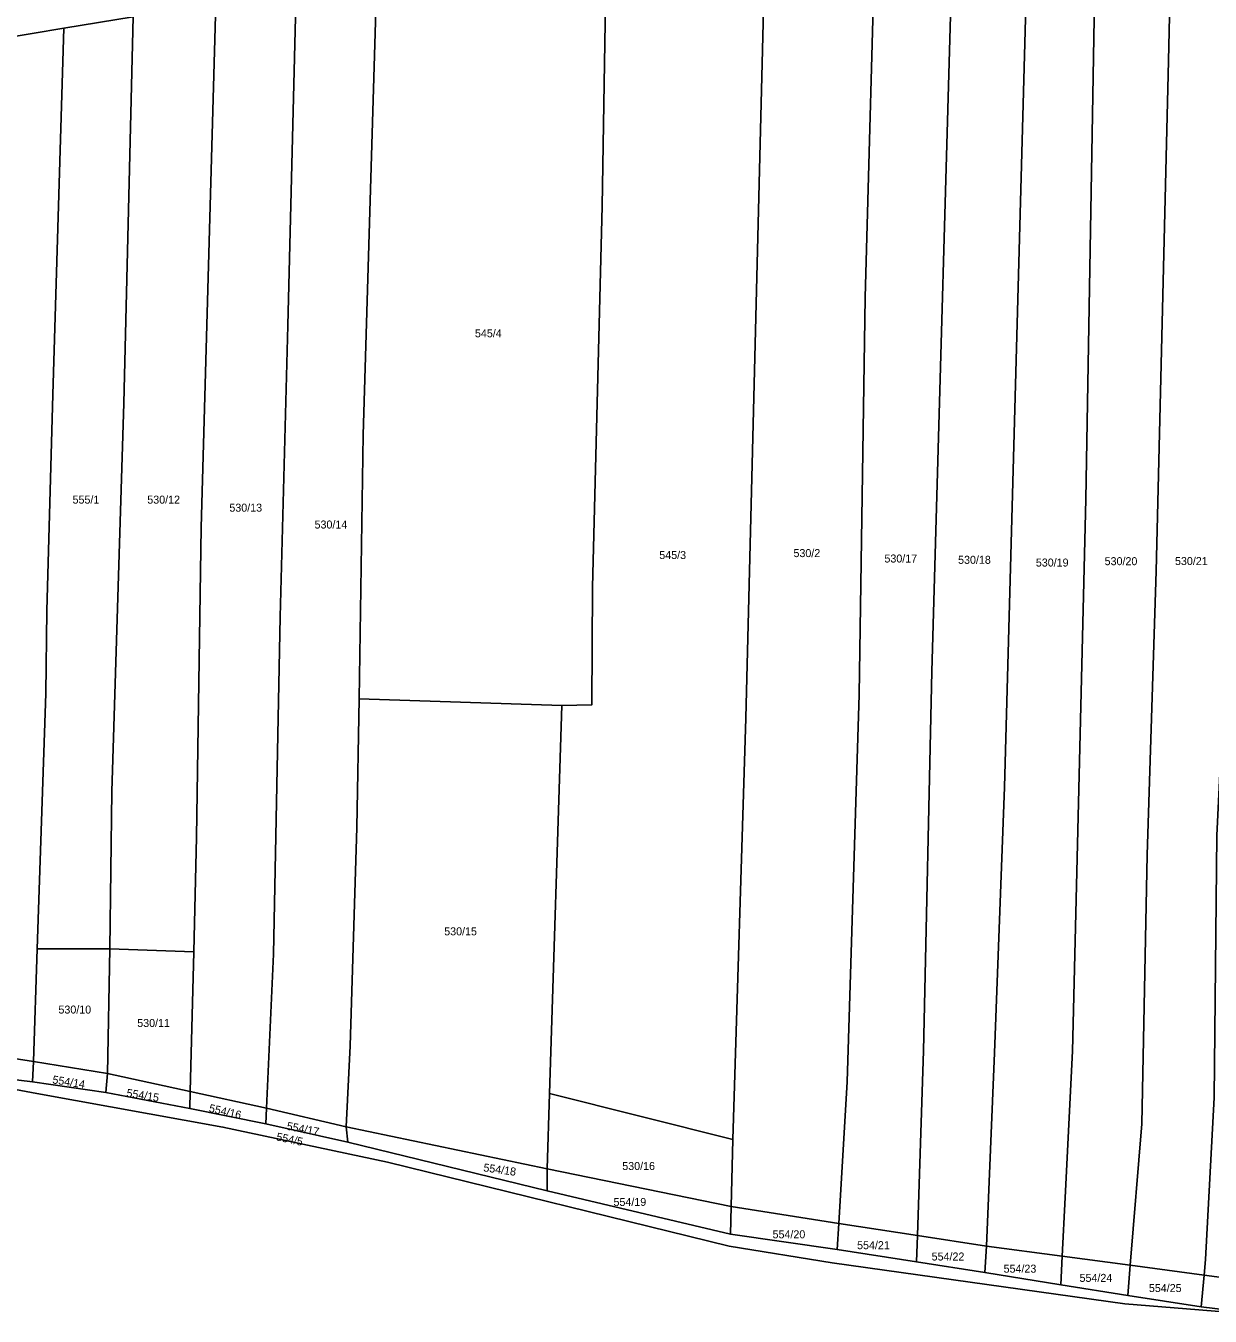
# Model space of a CAD drawing. Extents: x -7483133 to -743169, y -11317770 to -1127091.
# Drawn here: x -746894.2 to -746642.5, y -1133009.1 to -1132734.9 of the extents above; entities that cross this region are included whole.
import ezdxf

# ---------------------------------------------------------------- set-up
doc = ezdxf.new("R2010")
doc.units = 0
doc.layers.add('Hranice parcel', color=7, linetype='Continuous')
doc.layers.add('Parcelní čísla', color=7, linetype='Continuous')

msp = doc.modelspace()

# ---------------------------------------------------------------- linework, layer by layer
at = {"layer": 'Hranice parcel'}
for p, q in [((-746886.05, -1132735.37), (-746871.34, -1132732.99)), ((-746899.56, -1132737.65), (-746886.05, -1132735.37)), ((-746780.29, -1132879.28), (-746823.3, -1132877.9)), ((-746782.89, -1132961.74), (-746780.29, -1132879.28)), ((-746892.56, -1132954.98), (-746891.72, -1132930.99)), ((-746876.3, -1132930.99), (-746891.72, -1132930.99)), ((-746876.83, -1132957.48), (-746876.3, -1132930.99)), ((-746858.43, -1132931.63), (-746876.3, -1132930.99)), ((-746859.24, -1132961.35), (-746858.43, -1132931.63)), ((-746910.94, -1132952.06), (-746892.56, -1132954.98)), ((-746892.71, -1132959.25), (-746892.56, -1132954.98)), ((-746892.56, -1132954.98), (-746876.83, -1132957.48)), ((-746892.71, -1132959.25), (-746911.16, -1132957.04)), ((-746877.16, -1132961.53), (-746892.71, -1132959.25)), ((-746877.16, -1132961.53), (-746876.83, -1132957.48)), ((-746876.83, -1132957.48), (-746859.24, -1132961.35)), ((-746859.32, -1132964.96), (-746877.16, -1132961.53)), ((-746859.32, -1132964.96), (-746859.24, -1132961.35)), ((-746859.24, -1132961.35), (-746843.01, -1132964.9)), ((-746783.4, -1132977.73), (-746782.89, -1132961.74)), ((-746743.9, -1132971.52), (-746782.89, -1132961.74)), ((-746843.15, -1132968.18), (-746859.32, -1132964.96)), ((-746843.15, -1132968.18), (-746843.01, -1132964.9)), ((-746843.01, -1132964.9), (-746826.09, -1132968.83)), ((-746825.76, -1132972.07), (-746843.15, -1132968.18)), ((-746825.76, -1132972.07), (-746826.09, -1132968.83)), ((-746826.09, -1132968.83), (-746783.4, -1132977.73)), ((-746783.4, -1132982.44), (-746825.76, -1132972.07)), ((-746743.9, -1132971.52), (-746744.27, -1132985.78)), ((-746783.4, -1132982.44), (-746783.4, -1132977.73)), ((-746783.4, -1132977.73), (-746744.27, -1132985.78)), ((-746744.46, -1132991.63), (-746783.4, -1132982.44)), ((-746744.46, -1132991.63), (-746744.27, -1132985.78)), ((-746744.27, -1132985.78), (-746721.44, -1132989.34)), ((-746721.78, -1132994.93), (-746721.44, -1132989.34)), ((-746721.44, -1132989.34), (-746704.71, -1132991.91)), ((-746721.78, -1132994.93), (-746744.46, -1132991.63)), ((-746704.9, -1132997.51), (-746704.71, -1132991.91)), ((-746704.71, -1132991.91), (-746690.04, -1132994.16)), ((-746704.9, -1132997.51), (-746721.78, -1132994.93)), ((-746690.41, -1132999.79), (-746690.04, -1132994.16)), ((-746690.04, -1132994.16), (-746673.93, -1132996.32)), ((-746690.41, -1132999.79), (-746704.9, -1132997.51)), ((-746674.21, -1133002.43), (-746673.93, -1132996.32)), ((-746673.93, -1132996.32), (-746659.48, -1132998.26)), ((-746674.21, -1133002.43), (-746690.41, -1132999.79)), ((-746660.01, -1133004.66), (-746659.48, -1132998.26)), ((-746659.48, -1132998.26), (-746643.78, -1133000.37)), ((-746644.4, -1133007.07), (-746643.78, -1133000.37)), ((-746643.78, -1133000.37), (-746628.03, -1133002.49)), ((-746660.01, -1133004.66), (-746674.21, -1133002.43)), ((-746644.4, -1133007.07), (-746660.01, -1133004.66)), ((-746628.31, -1133009.07), (-746644.4, -1133007.07))]:
    msp.add_line(p, q, dxfattribs=at)
for points in [[(-746643.78, -1133000.37), (-746643.47, -1132997), (-746641.69, -1132962.6), (-746641.11, -1132906.92), (-746640.39, -1132892.35), (-746638.47, -1132779.07), (-746636.9, -1132758.37), (-746635.57, -1132695.85)], [(-746659.48, -1132998.26), (-746657.01, -1132968.18), (-746655.87, -1132911.01), (-746653.95, -1132850.77), (-746651.38, -1132742.33), (-746650.38, -1132698.13)], [(-746673.93, -1132996.32), (-746673.35, -1132983.87), (-746671.78, -1132952.75), (-746668.96, -1132835.45), (-746666.57, -1132700.62)], [(-746690.04, -1132994.16), (-746688.34, -1132953.1), (-746686.22, -1132896.69), (-746681.65, -1132730.8), (-746681.2, -1132702.87)], [(-746704.71, -1132991.91), (-746703.4, -1132952.68), (-746701.64, -1132872.12), (-746696.87, -1132705.27)], [(-746721.44, -1132989.34), (-746719.64, -1132959.24), (-746717.06, -1132876.97), (-746715.78, -1132792.6), (-746713.45, -1132707.83)], [(-746736.91, -1132711.52), (-746741.19, -1132882), (-746743.9, -1132971.52)], [(-746770.75, -1132716.83), (-746771.72, -1132773.21), (-746773.72, -1132854.16), (-746773.87, -1132879.14), (-746780.29, -1132879.28)], [(-746823.3, -1132877.9), (-746822.5, -1132821.8), (-746819.55, -1132724.49)], [(-746843.01, -1132964.9), (-746841.51, -1132932.14), (-746840.15, -1132860.48), (-746838.51, -1132798.6), (-746836.72, -1132727.3)], [(-746858.43, -1132931.63), (-746857.9, -1132907.3), (-746856.9, -1132841.49), (-746853.76, -1132730.15)], [(-746871.34, -1132732.99), (-746873.31, -1132815.08), (-746875.88, -1132897.58), (-746876.3, -1132930.99)], [(-746891.72, -1132930.99), (-746889.9, -1132876.76), (-746889.71, -1132859.18), (-746888.44, -1132813.22), (-746886.05, -1132735.37)], [(-746826.09, -1132968.83), (-746825.23, -1132951.59), (-746823.81, -1132905.23), (-746823.3, -1132877.9)], [(-746929.35, -1132954.76), (-746891.82, -1132961.76), (-746852.29, -1132968.9), (-746817.33, -1132976.32), (-746744.69, -1132994.17), (-746722.86, -1132997.73), (-746660.65, -1133006.44), (-746628.31, -1133009.07)]]:
    msp.add_lwpolyline(points, dxfattribs=at)

# ---------------------------------------------------------------- texts
at = {"layer": 'Parcelní čísla'}
for s, p in [('545/4', (-746798.73, -1132801.08)), ('555/1', (-746884.23, -1132836.42)), ('530/12', (-746868.35, -1132836.42)), ('530/13', (-746850.91, -1132838.13)), ('530/14', (-746832.81, -1132841.71)), ('545/3', (-746759.56, -1132848.19)), ('530/2', (-746731.05, -1132847.78)), ('530/17', (-746711.72, -1132848.93)), ('530/18', (-746696.07, -1132849.21)), ('530/19', (-746679.55, -1132849.79)), ('530/20', (-746664.93, -1132849.5)), ('530/21', (-746649.98, -1132849.47)), ('530/15', (-746805.26, -1132928.15)), ('530/10', (-746887.23, -1132944.77)), ('530/11', (-746870.49, -1132947.62)), ('530/16', (-746767.43, -1132978.01)), ('554/19', (-746769.29, -1132985.65)), ('554/20', (-746735.49, -1132992.52)), ('554/21', (-746717.53, -1132994.83)), ('554/22', (-746701.69, -1132997.24)), ('554/23', (-746686.4, -1132999.82)), ('554/24', (-746670.26, -1133001.78)), ('554/25', (-746655.53, -1133003.94))]:
    msp.add_text(s, height=1.7, dxfattribs=at).set_placement(p)
for s, rotation, p in [('554/14', 351, (-746888.6, -1132959.59)), ('554/15', 351, (-746872.86, -1132962.42)), ('554/16', 347, (-746855.37, -1132965.62)), ('554/17', 349, (-746838.84, -1132969.43)), ('554/5', 348, (-746841.04, -1132971.7)), ('554/18', 352, (-746797.01, -1132978.28))]:
    msp.add_text(s, height=1.7, rotation=rotation, dxfattribs=at).set_placement(p)

doc.saveas('drawing.dxf')
